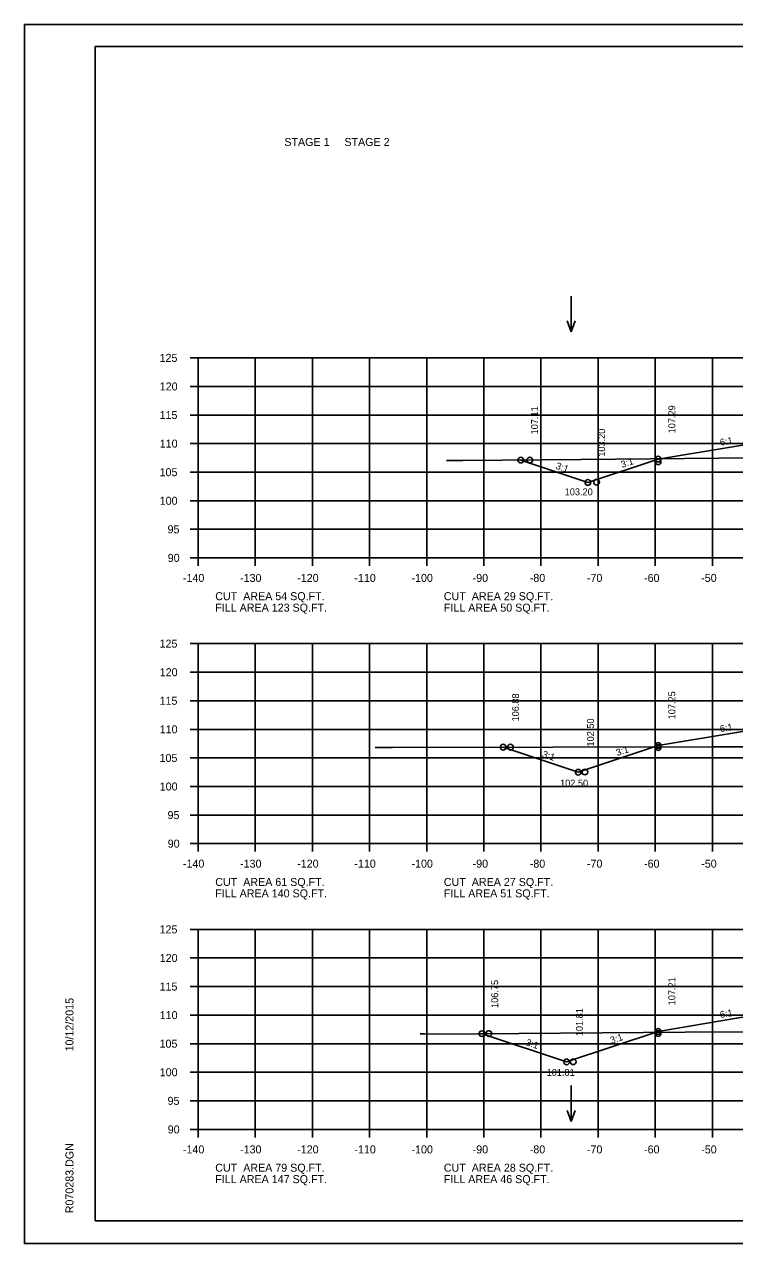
# Model space of a CAD drawing. Extents: x 1175611 to 1176402, y -433344 to -416213.
# Drawn here: x 1175610.6 to 1175734.9, y -430143.5 to -429930.1 of the extents above; entities that cross this region are included whole.
import ezdxf

# ---------------------------------------------------------------- set-up
doc = ezdxf.new("R2010")
doc.units = 0
for name, color, linetype in [('Default', 7, 'Continuous'), ('R_Axis', 7, 'Continuous'), ('R_Axis Annot', 7, 'Continuous'), ('R_Border', 7, 'Continuous'), ('R_Exist Surface', 7, 'Continuous'), ('R_Fin Surface', 7, 'Continuous'), ('R_Grid', 7, 'Continuous'), ('R_No Plot', 7, 'Continuous'), ('R_Water Annot', 7, 'Continuous'), ('R_Xsect Elev', 7, 'Continuous'), ('R_Xsect Slope', 7, 'Continuous')]:
    doc.layers.add(name, color=color, linetype=linetype)

msp = doc.modelspace()

# ---------------------------------------------------------------- linework, layer by layer
at = {"layer": 'R_Axis'}
for p, q in [((1175639.57, -429988.48), (1175640.97, -429988.48)), ((1175640.97, -430023.48), (1175640.97, -429988.48)), ((1175639.57, -429993.48), (1175640.97, -429993.48)), ((1175639.57, -429998.48), (1175640.97, -429998.48)), ((1175639.57, -430003.48), (1175640.97, -430003.48)), ((1175639.57, -430008.48), (1175640.97, -430008.48)), ((1175639.57, -430013.48), (1175640.97, -430013.48)), ((1175639.57, -430018.48), (1175640.97, -430018.48)), ((1175639.57, -430023.48), (1175640.97, -430023.48)), ((1175640.97, -430023.48), (1175920.97, -430023.48)), ((1175640.97, -430024.88), (1175640.97, -430023.48)), ((1175650.97, -430024.88), (1175650.97, -430023.48)), ((1175660.97, -430024.88), (1175660.97, -430023.48)), ((1175670.97, -430024.88), (1175670.97, -430023.48)), ((1175680.97, -430024.88), (1175680.97, -430023.48)), ((1175690.97, -430024.88), (1175690.97, -430023.48)), ((1175700.97, -430024.88), (1175700.97, -430023.48)), ((1175710.97, -430024.88), (1175710.97, -430023.48)), ((1175720.97, -430024.88), (1175720.97, -430023.48)), ((1175730.97, -430024.88), (1175730.97, -430023.48)), ((1175639.57, -430038.48), (1175640.97, -430038.48)), ((1175640.97, -430073.48), (1175640.97, -430038.48)), ((1175639.57, -430043.48), (1175640.97, -430043.48)), ((1175639.57, -430048.48), (1175640.97, -430048.48)), ((1175639.57, -430053.48), (1175640.97, -430053.48)), ((1175639.57, -430058.48), (1175640.97, -430058.48)), ((1175639.57, -430063.48), (1175640.97, -430063.48)), ((1175639.57, -430068.48), (1175640.97, -430068.48)), ((1175639.57, -430073.48), (1175640.97, -430073.48)), ((1175640.97, -430073.48), (1175920.97, -430073.48)), ((1175640.97, -430074.88), (1175640.97, -430073.48)), ((1175650.97, -430074.88), (1175650.97, -430073.48)), ((1175660.97, -430074.88), (1175660.97, -430073.48)), ((1175670.97, -430074.88), (1175670.97, -430073.48)), ((1175680.97, -430074.88), (1175680.97, -430073.48)), ((1175690.97, -430074.88), (1175690.97, -430073.48)), ((1175700.97, -430074.88), (1175700.97, -430073.48)), ((1175710.97, -430074.88), (1175710.97, -430073.48)), ((1175720.97, -430074.88), (1175720.97, -430073.48)), ((1175730.97, -430074.88), (1175730.97, -430073.48)), ((1175639.57, -430088.48), (1175640.97, -430088.48)), ((1175640.97, -430123.48), (1175640.97, -430088.48)), ((1175639.57, -430093.48), (1175640.97, -430093.48)), ((1175639.57, -430098.48), (1175640.97, -430098.48)), ((1175639.57, -430103.48), (1175640.97, -430103.48)), ((1175639.57, -430108.48), (1175640.97, -430108.48)), ((1175639.57, -430113.48), (1175640.97, -430113.48)), ((1175639.57, -430118.48), (1175640.97, -430118.48)), ((1175639.57, -430123.48), (1175640.97, -430123.48)), ((1175640.97, -430123.48), (1175920.97, -430123.48)), ((1175640.97, -430124.88), (1175640.97, -430123.48)), ((1175650.97, -430124.88), (1175650.97, -430123.48)), ((1175660.97, -430124.88), (1175660.97, -430123.48)), ((1175670.97, -430124.88), (1175670.97, -430123.48)), ((1175680.97, -430124.88), (1175680.97, -430123.48)), ((1175690.97, -430124.88), (1175690.97, -430123.48)), ((1175700.97, -430124.88), (1175700.97, -430123.48)), ((1175710.97, -430124.88), (1175710.97, -430123.48)), ((1175720.97, -430124.88), (1175720.97, -430123.48)), ((1175730.97, -430124.88), (1175730.97, -430123.48))]:
    msp.add_line(p, q, dxfattribs=at)
at = {"layer": 'R_Border'}
for p, q in [((1175622.97, -429934.02), (1175939.15, -429934.02)), ((1175622.97, -430139.48), (1175622.97, -429934.02)), ((1175622.97, -430139.48), (1175622.97, -430139.48)), ((1175939.15, -430139.48), (1175622.97, -430139.48))]:
    msp.add_line(p, q, dxfattribs=at)
at = {"layer": 'R_Exist Surface'}
for points in [[(1175684.46, -430006.45), (1175685.38, -430006.45), (1175687.32, -430006.45), (1175708.03, -430006.29), (1175738.18, -430005.96)], [(1175671.96, -430056.63), (1175672.28, -430056.63), (1175675, -430056.63), (1175731.19, -430056.55), (1175737.66, -430056.53)], [(1175679.83, -430106.73), (1175680.6, -430106.74), (1175682.55, -430106.79), (1175726.19, -430106.47), (1175737.86, -430106.39)]]:
    msp.add_lwpolyline(points, dxfattribs=at)
at = {"layer": 'R_Fin Surface'}
for points in [[(1175697.44, -430006.37), (1175709.19, -430010.28), (1175721.47, -430006.19), (1175735.2, -430003.9), (1175743.47, -430002.52), (1175749.47, -430002.28), (1175751.47, -430002.24), (1175780.97, -430001.65), (1175810.47, -430002.24), (1175812.47, -430002.28), (1175818.47, -430002.52), (1175826.75, -430003.9), (1175840.47, -430006.19), (1175848, -430008.7)], [(1175697.44, -430006.37), (1175709.19, -430010.28), (1175721.47, -430006.19), (1175735.2, -430003.9), (1175743.47, -430002.52), (1175749.47, -430002.28), (1175751.47, -430002.24), (1175780.97, -430001.65), (1175810.47, -430002.24), (1175812.47, -430002.28), (1175818.47, -430002.52), (1175826.75, -430003.9), (1175840.47, -430006.19), (1175848, -430008.7)], [(1175694.36, -430056.6), (1175707.49, -430060.98), (1175721.47, -430056.32), (1175735.2, -430054.03), (1175743.47, -430052.65), (1175749.47, -430052.41), (1175751.47, -430052.37), (1175780.97, -430051.78), (1175810.47, -430052.37), (1175812.47, -430052.41), (1175818.47, -430052.65), (1175826.75, -430054.03), (1175840.47, -430056.32), (1175848.14, -430058.87)], [(1175694.36, -430056.6), (1175707.49, -430060.98), (1175721.47, -430056.32), (1175735.2, -430054.03), (1175743.47, -430052.65), (1175749.47, -430052.41), (1175751.47, -430052.37), (1175780.97, -430051.78), (1175810.47, -430052.37), (1175812.47, -430052.41), (1175818.47, -430052.65), (1175826.75, -430054.03), (1175840.47, -430056.32), (1175848.14, -430058.87)], [(1175690.65, -430106.73), (1175705.46, -430111.67), (1175721.47, -430106.33), (1175735.2, -430104.04), (1175743.47, -430102.66), (1175749.47, -430102.42), (1175751.47, -430102.38), (1175780.97, -430101.79), (1175810.47, -430102.38), (1175812.47, -430102.42), (1175818.47, -430102.66), (1175826.75, -430104.04), (1175840.47, -430106.33), (1175849.46, -430109.33)], [(1175690.65, -430106.73), (1175705.46, -430111.67), (1175721.47, -430106.33), (1175735.2, -430104.04), (1175743.47, -430102.66), (1175749.47, -430102.42), (1175751.47, -430102.38), (1175780.97, -430101.79), (1175810.47, -430102.38), (1175812.47, -430102.42), (1175818.47, -430102.66), (1175826.75, -430104.04), (1175840.47, -430106.33), (1175849.46, -430109.33)]]:
    msp.add_lwpolyline(points, dxfattribs=at)
at = {"layer": 'R_Grid'}
for p, q in [((1175640.97, -429988.48), (1175920.97, -429988.48)), ((1175640.97, -430023.48), (1175640.97, -429988.48)), ((1175650.97, -430023.48), (1175650.97, -429988.48)), ((1175660.97, -430023.48), (1175660.97, -429988.48)), ((1175670.97, -430023.48), (1175670.97, -429988.48)), ((1175680.97, -430023.48), (1175680.97, -429988.48)), ((1175690.97, -430023.48), (1175690.97, -429988.48)), ((1175700.97, -430023.48), (1175700.97, -429988.48)), ((1175710.97, -430023.48), (1175710.97, -429988.48)), ((1175720.97, -430023.48), (1175720.97, -429988.48)), ((1175730.97, -430023.48), (1175730.97, -429988.48)), ((1175640.97, -429993.48), (1175920.97, -429993.48)), ((1175640.97, -429998.48), (1175920.97, -429998.48)), ((1175640.97, -430003.48), (1175920.97, -430003.48)), ((1175640.97, -430008.48), (1175920.97, -430008.48)), ((1175640.97, -430013.48), (1175920.97, -430013.48)), ((1175640.97, -430018.48), (1175920.97, -430018.48)), ((1175640.97, -430023.48), (1175920.97, -430023.48)), ((1175640.97, -430038.48), (1175920.97, -430038.48)), ((1175640.97, -430073.48), (1175640.97, -430038.48)), ((1175650.97, -430073.48), (1175650.97, -430038.48)), ((1175660.97, -430073.48), (1175660.97, -430038.48)), ((1175670.97, -430073.48), (1175670.97, -430038.48)), ((1175680.97, -430073.48), (1175680.97, -430038.48)), ((1175690.97, -430073.48), (1175690.97, -430038.48)), ((1175700.97, -430073.48), (1175700.97, -430038.48)), ((1175710.97, -430073.48), (1175710.97, -430038.48)), ((1175720.97, -430073.48), (1175720.97, -430038.48)), ((1175730.97, -430073.48), (1175730.97, -430038.48)), ((1175640.97, -430043.48), (1175920.97, -430043.48)), ((1175640.97, -430048.48), (1175920.97, -430048.48)), ((1175640.97, -430053.48), (1175920.97, -430053.48)), ((1175640.97, -430058.48), (1175920.97, -430058.48)), ((1175640.97, -430063.48), (1175920.97, -430063.48)), ((1175640.97, -430068.48), (1175920.97, -430068.48)), ((1175640.97, -430073.48), (1175920.97, -430073.48)), ((1175640.97, -430088.48), (1175920.97, -430088.48)), ((1175640.97, -430123.48), (1175640.97, -430088.48)), ((1175650.97, -430123.48), (1175650.97, -430088.48)), ((1175660.97, -430123.48), (1175660.97, -430088.48)), ((1175670.97, -430123.48), (1175670.97, -430088.48)), ((1175680.97, -430123.48), (1175680.97, -430088.48)), ((1175690.97, -430123.48), (1175690.97, -430088.48)), ((1175700.97, -430123.48), (1175700.97, -430088.48)), ((1175710.97, -430123.48), (1175710.97, -430088.48)), ((1175720.97, -430123.48), (1175720.97, -430088.48)), ((1175730.97, -430123.48), (1175730.97, -430088.48)), ((1175640.97, -430093.48), (1175920.97, -430093.48)), ((1175640.97, -430098.48), (1175920.97, -430098.48)), ((1175640.97, -430103.48), (1175920.97, -430103.48)), ((1175640.97, -430108.48), (1175920.97, -430108.48)), ((1175640.97, -430113.48), (1175920.97, -430113.48)), ((1175640.97, -430118.48), (1175920.97, -430118.48)), ((1175640.97, -430123.48), (1175920.97, -430123.48))]:
    msp.add_line(p, q, dxfattribs=at)
at = {"layer": 'R_No Plot'}
for p, q in [((1175610.57, -429930.13), (1175943.91, -429930.13)), ((1175610.57, -430143.46), (1175943.91, -430143.46))]:
    msp.add_line(p, q, dxfattribs=at)
msp.add_lwpolyline([(1175610.57, -429930.13), (1175943.91, -429930.13), (1175943.91, -430143.46), (1175610.57, -430143.46)], close=True, dxfattribs=at)
for centre in [(1175697.44, -430006.37), (1175697.44, -430006.37), (1175699.01, -430006.36), (1175721.47, -430006.19), (1175721.47, -430006.65), (1175709.19, -430010.28), (1175710.69, -430010.25), (1175694.36, -430056.6), (1175694.36, -430056.6), (1175695.62, -430056.6), (1175721.47, -430056.32), (1175721.47, -430056.67), (1175707.49, -430060.98), (1175708.65, -430060.94), (1175690.65, -430106.73), (1175690.65, -430106.73), (1175691.86, -430106.72), (1175721.47, -430106.33), (1175721.47, -430106.68), (1175705.46, -430111.67), (1175706.61, -430111.64)]:
    msp.add_circle(centre, 0.5, dxfattribs=at)
at = {"layer": 'R_Water Annot'}
for p, q in [((1175706.27, -429977.66), (1175706.27, -429983.94)), ((1175706.27, -429983.94), (1175705.57, -429982.02)), ((1175706.27, -429983.94), (1175706.97, -429982.02)), ((1175706.27, -430115.79), (1175706.27, -430122.08)), ((1175706.27, -430122.08), (1175705.57, -430120.15)), ((1175706.27, -430122.08), (1175706.97, -430120.15))]:
    msp.add_line(p, q, dxfattribs=at)

# ---------------------------------------------------------------- texts
at = {"layer": 'Default'}
for s, p in [('STAGE 1     STAGE 2', (1175656.06, -429951.4)), ('CUT  AREA 54 SQ.FT.', (1175643.97, -430030.88)), ('CUT  AREA 29 SQ.FT.', (1175683.97, -430030.88)), ('FILL AREA 123 SQ.FT.', (1175643.97, -430032.88)), ('FILL AREA 50 SQ.FT.', (1175683.97, -430032.88)), ('CUT  AREA 61 SQ.FT.', (1175643.97, -430080.88)), ('CUT  AREA 27 SQ.FT.', (1175683.97, -430080.88)), ('FILL AREA 140 SQ.FT.', (1175643.97, -430082.88)), ('FILL AREA 51 SQ.FT.', (1175683.97, -430082.88)), ('CUT  AREA 79 SQ.FT.', (1175643.97, -430130.88)), ('CUT  AREA 28 SQ.FT.', (1175683.97, -430130.88)), ('FILL AREA 147 SQ.FT.', (1175643.97, -430132.88)), ('FILL AREA 46 SQ.FT.', (1175683.97, -430132.88))]:
    msp.add_text(s, height=1.4, dxfattribs=at).set_placement(p)
at = {"layer": 'R_Axis Annot'}
for s, p in [('125', (1175634.22, -429989.18)), ('120', (1175634.25, -429994.18)), ('115', (1175634.22, -429999.18)), ('110', (1175634.25, -430004.18)), ('105', (1175634.22, -430009.18)), ('100', (1175634.25, -430014.18)), ('95', (1175635.62, -430019.18)), ('90', (1175635.65, -430024.18)), ('-140', (1175638.31, -430027.68)), ('-130', (1175648.31, -430027.68)), ('-120', (1175658.31, -430027.68)), ('-110', (1175668.31, -430027.68)), ('-100', (1175678.31, -430027.68)), ('-90', (1175689.01, -430027.68)), ('-80', (1175699.01, -430027.68)), ('-70', (1175709.01, -430027.68)), ('-60', (1175719.01, -430027.68)), ('-50', (1175729.01, -430027.68)), ('125', (1175634.22, -430039.18)), ('120', (1175634.25, -430044.18)), ('115', (1175634.22, -430049.18)), ('110', (1175634.25, -430054.18)), ('105', (1175634.22, -430059.18)), ('100', (1175634.25, -430064.18)), ('95', (1175635.62, -430069.18)), ('90', (1175635.65, -430074.18)), ('-140', (1175638.31, -430077.68)), ('-130', (1175648.31, -430077.68)), ('-120', (1175658.31, -430077.68)), ('-110', (1175668.31, -430077.68)), ('-100', (1175678.31, -430077.68)), ('-90', (1175689.01, -430077.68)), ('-80', (1175699.01, -430077.68)), ('-70', (1175709.01, -430077.68)), ('-60', (1175719.01, -430077.68)), ('-50', (1175729.01, -430077.68)), ('125', (1175634.22, -430089.18)), ('120', (1175634.25, -430094.18)), ('115', (1175634.22, -430099.18)), ('110', (1175634.25, -430104.18)), ('105', (1175634.22, -430109.18)), ('100', (1175634.25, -430114.18)), ('95', (1175635.62, -430119.18)), ('90', (1175635.65, -430124.18)), ('-140', (1175638.31, -430127.68)), ('-130', (1175648.31, -430127.68)), ('-120', (1175658.31, -430127.68)), ('-110', (1175668.31, -430127.68)), ('-100', (1175678.31, -430127.68)), ('-90', (1175689.01, -430127.68)), ('-80', (1175699.01, -430127.68)), ('-70', (1175709.01, -430127.68)), ('-60', (1175719.01, -430127.68)), ('-50', (1175729.01, -430127.68))]:
    msp.add_text(s, height=1.4, dxfattribs=at).set_placement(p)
at = {"layer": 'R_Border'}
for s, p in [('10/12/2015', (1175619.16, -430109.84)), ('R070283.DGN', (1175619.16, -430138.16))]:
    msp.add_text(s, height=1.4, rotation=90, dxfattribs=at).set_placement(p)
at = {"layer": 'R_Xsect Elev'}
for s, p in [('107.29', (1175724.47, -430001.69)), ('107.11', (1175700.44, -430001.87)), ('103.20', (1175712.19, -430005.78)), ('106.88', (1175697.11, -430052.1)), ('107.25', (1175724.47, -430051.73)), ('102.50', (1175710.24, -430056.48)), ('107.21', (1175724.47, -430101.77)), ('106.75', (1175693.48, -430102.23)), ('101.81', (1175708.29, -430107.17))]:
    msp.add_text(s, height=1.2, rotation=90, dxfattribs=at).set_placement(p)
for s, p in [('103.20', (1175705.12, -430012.52)), ('102.50', (1175704.31, -430063.48)), ('101.81', (1175701.96, -430114.11))]:
    msp.add_text(s, height=1.2, dxfattribs=at).set_placement(p)
at = {"layer": 'R_Xsect Slope'}
for s, rotation, p in [('6:1', 9.4623, (1175732.39, -430003.86)), ('3:1', 341.5651, (1175703.47, -430007.85)), ('3:1', 18.4349, (1175715.17, -430007.76)), ('6:1', 9.4623, (1175732.39, -430053.99)), ('3:1', 18.4349, (1175714.32, -430058.17)), ('3:1', 341.5651, (1175701.08, -430058.31)), ('6:1', 9.4623, (1175732.39, -430104)), ('3:1', 341.5651, (1175698.21, -430108.73)), ('3:1', 18.4349, (1175713.31, -430108.52))]:
    msp.add_text(s, height=1.2, rotation=rotation, dxfattribs=at).set_placement(p)

doc.saveas('drawing.dxf')
